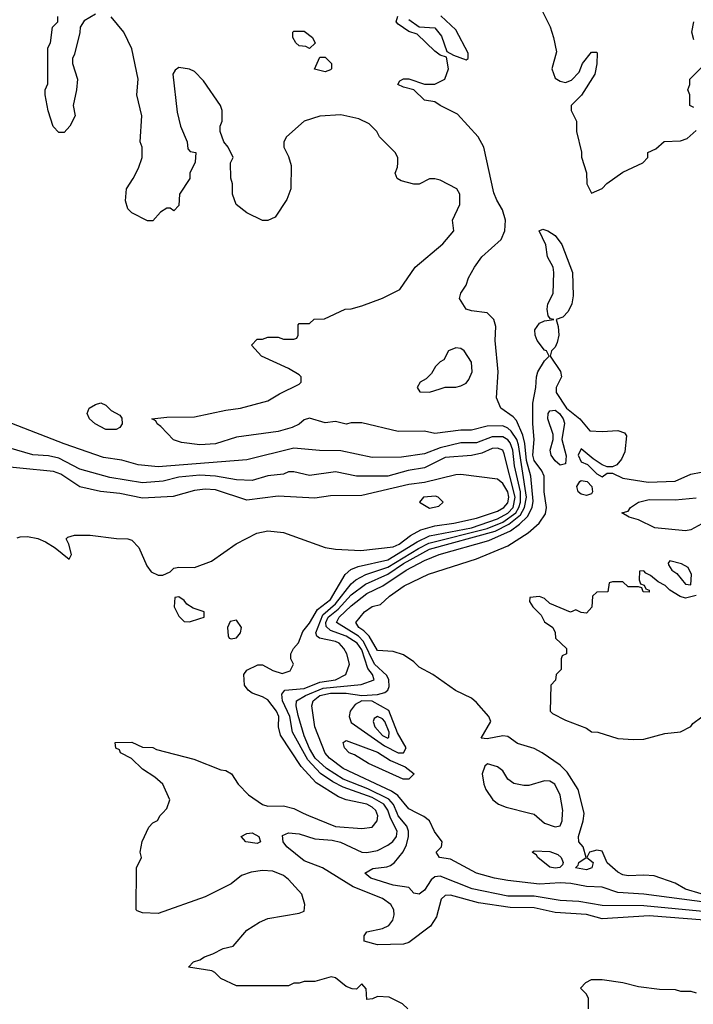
# Model space of a CAD drawing. Header units: inches. Extents: x 2380053 to 2584298, y 380219 to 546618.
# Tile 497 of 656: x 2481520 to 2484100, y 489268 to 493038. Entities that reach past the tile are written whole.
import ezdxf

# ---------------------------------------------------------------- set-up
doc = ezdxf.new("R2010")
doc.units = ezdxf.units.IN
doc.header["$MEASUREMENT"] = 0
doc.layers.add('C4488', color=7, linetype='Continuous')
doc.layers.add('C4489', color=7, linetype='Continuous')

msp = doc.modelspace()

# ---------------------------------------------------------------- linework, layer by layer
at = {"layer": 'C4488', "color": 2}
for points, elevation in [([(2483006, 489250), (2482986, 489270), (2482934.6, 489294.6), (2482890, 489298), (2482871.6, 489288.4), (2482850, 489286), (2482847.3, 489327.3), (2482830, 489346), (2482810, 489326), (2482792.7, 489327.3), (2482770, 489335.3), (2482730, 489368.7), (2482712.9, 489372.9), (2482650, 489355.3), (2482610, 489355.3), (2482590, 489348), (2482570, 489348), (2482550, 489338), (2482350, 489338), (2482290, 489366), (2482268, 489390), (2482256, 489396), (2482166, 489410), (2482186, 489430), (2482210, 489438), (2482228, 489450), (2482259.6, 489460.4), (2482298.9, 489481.1), (2482338, 489490), (2482390, 489552), (2482438, 489582), (2482470, 489596), (2482590, 489616), (2482610, 489624.7), (2482612.3, 489650), (2482600.9, 489690), (2482550, 489746), (2482530, 489760.9), (2482490, 489777), (2482450, 489779.5), (2482406.2, 489773.8), (2482370, 489761.2), (2482330, 489728.7), (2482230, 489679), (2482050, 489615.3), (2481990, 489618), (2481970, 489626), (2481966, 489630), (2481968, 489790), (2481986, 489830), (2481982, 489850), (2481988.9, 489891.1), (2482014.6, 489945.4), (2482030, 489962), (2482048.4, 489971.6), (2482058, 489990), (2482067.4, 490000)], 38), ([(2484142, 489590), (2483930, 489606.2), (2483750, 489595.4), (2483690, 489611), (2483570, 489619.7), (2483490, 489637.4), (2483398.9, 489638.9), (2483276.6, 489656.6), (2483170, 489685.1), (2483150, 489683.7), (2483134, 489670), (2483116.8, 489603.2), (2483093.4, 489566.6), (2483010, 489503.7), (2482990, 489498), (2482890, 489495.1), (2482839, 489510), (2482839, 489530), (2482850, 489544.7), (2482910, 489558), (2482933.2, 489570), (2482949.3, 489590), (2482954.5, 489610), (2482952.3, 489630), (2482940.9, 489650), (2482910, 489673.3), (2482797.5, 489717.5), (2482679.3, 489790), (2482610, 489816.9), (2482543.7, 489870), (2482529.3, 489890), (2482526.3, 489913.7), (2482550, 489924), (2482590, 489920.5), (2482650, 489901.6), (2482716.7, 489896.7), (2482748.6, 489888.6), (2482830, 489850.4), (2482850, 489848.4), (2482890, 489857), (2482930, 489876.5), (2482948.8, 489891.2), (2482962.6, 489910), (2482965.7, 489930), (2482940.3, 489980.3), (2482933.8, 490000)], 34), ([(2482606, 490000), (2482626, 489990), (2482730, 489948.9), (2482830, 489940.7), (2482870, 489946), (2482889, 489970), (2482891.3, 489988.7), (2482887.7, 490000)], 38), ([(2484150, 489622.3), (2483910, 489645.3), (2483750, 489646), (2483661.6, 489661.6), (2483590, 489665.3), (2483490, 489681.2), (2483390, 489681.8), (2483253.2, 489710), (2483130, 489758.7), (2483110, 489755.6), (2483095.9, 489744.1), (2483070, 489705.2), (2483050, 489689), (2483030, 489692.7), (2483010, 489714.5), (2482950, 489724.4), (2482865.2, 489750), (2482842, 489770), (2482872.5, 489787.5), (2482926.2, 489793.8), (2482940.5, 489799.5), (2482956, 489810), (2482988.4, 489851.5), (2483001.7, 489878.3), (2483008.7, 489910), (2483008.7, 489930), (2483002.2, 489950), (2482970, 489989.7), (2482965.7, 490000)], 30), ([(2484250, 489644.5), (2483910, 489689.8), (2483810, 489696), (2483750, 489715.6), (2483690, 489718.7), (2483630, 489729.6), (2483590, 489732.4), (2483510, 489728.2), (2483390, 489742), (2483338, 489750), (2483270, 489769.6), (2483170, 489823.7), (2483128, 489830), (2483115.3, 489850), (2483135.3, 489870), (2483138, 489890), (2483109.1, 489929.1), (2483089, 489970), (2483067.2, 489987.2), (2483041.9, 490000)], 26), ([(2483473.8, 490000), (2483490, 489996), (2483530, 489961), (2483570, 489947.3), (2483590, 489951.3), (2483598, 489970), (2483599.1, 490000)], 26), ([(2484130, 489690.8), (2484069.1, 489709.1), (2484030, 489731.6), (2483950, 489759.3), (2483910, 489762.7), (2483850, 489759), (2483830, 489764), (2483810, 489774), (2483769.5, 489809.5), (2483750, 489854), (2483730, 489858), (2483702, 489850), (2483691.3, 489830), (2483716, 489810), (2483711.3, 489790), (2483690, 489782.9), (2483648, 489790), (2483659.3, 489800.7), (2483661.2, 489810), (2483689, 489830), (2483678, 489870), (2483660.9, 489890), (2483659.5, 489910), (2483678, 489970), (2483682, 489998), (2483681.5, 490000)], 22), ([(2483698, 489250), (2483698, 489290), (2483690, 489306), (2483668, 489330), (2483688.4, 489351.6), (2483710, 489362), (2483750, 489362), (2483830, 489351), (2483890, 489336), (2483970, 489326), (2484030, 489324.7), (2484050, 489318), (2484090, 489318), (2484110, 489312)], 34)]:
    msp.add_lwpolyline(points, dxfattribs=dict(at, elevation=elevation))
for points, elevation in [([(2482430, 489884), (2482386, 489890), (2482368, 489910), (2482390, 489922), (2482410, 489924.7), (2482436, 489910), (2482442, 489890)], 34), ([(2483570, 489788.3), (2483550, 489792.3), (2483504, 489830), (2483499.3, 489839.3), (2483482, 489850), (2483490, 489854.8), (2483550, 489853), (2483581.3, 489841.3), (2483593, 489830), (2483600.7, 489810), (2483598.5, 489801.5), (2483587.9, 489792.1)], 22)]:
    msp.add_lwpolyline(points, close=True, dxfattribs=dict(at, elevation=elevation))
at = {"layer": 'C4489', "color": 2}
for points, elevation in [([(2481810, 493059), (2481766.8, 493033.2), (2481751.3, 493010), (2481750.8, 492989.2), (2481730, 492906), (2481722, 492890), (2481722, 492870), (2481741, 492810), (2481738, 492770), (2481724.7, 492710), (2481732, 492670), (2481712, 492630), (2481690, 492606), (2481670, 492606), (2481648.4, 492628.4), (2481628.9, 492688.9), (2481618, 492750), (2481618, 492770), (2481627.3, 492792.7), (2481628, 492930), (2481638, 492950), (2481646, 493010), (2481666, 493030), (2481666, 493050)], 30), ([(2483522, 493070), (2483551.1, 493011.1), (2483564.7, 492970), (2483575.3, 492915.3), (2483558, 492850), (2483570, 492814), (2483590, 492802), (2483610, 492798), (2483633.6, 492806.4), (2483663.1, 492836.9), (2483675.3, 492870), (2483710, 492914), (2483730, 492914), (2483731.3, 492910), (2483730.7, 492869.3), (2483722, 492830), (2483670.9, 492749.1), (2483632, 492710), (2483632, 492690), (2483652, 492650), (2483652, 492610), (2483671.1, 492531.1), (2483671.6, 492511.6), (2483691.1, 492451.1), (2483692, 492410), (2483710, 492374), (2483750, 492392), (2483768.9, 492411.1), (2483830, 492454), (2483906, 492490), (2483926, 492510), (2483926, 492530), (2483956.4, 492543.6), (2483988.4, 492571.6), (2484050, 492574), (2484076.4, 492583.6), (2484110, 492614)], 26), ([(2482965.7, 490000), (2482952.1, 490032.1), (2482933.7, 490053.7), (2482852.9, 490092.9), (2482758.9, 490130), (2482695.1, 490170), (2482652, 490210), (2482630, 490247.8), (2482610, 490296), (2482586.5, 490373.5), (2482578.5, 490410), (2482580.5, 490430), (2482614.3, 490450), (2482682, 490478), (2482827.8, 490492.2), (2482877, 490510), (2482871.1, 490530), (2482853.7, 490553.7), (2482830, 490625.1), (2482813, 490650), (2482770, 490677.9), (2482710, 490698.9), (2482694.2, 490714.2), (2482692.2, 490730), (2482701.7, 490750), (2482739.2, 490780.8), (2482790, 490835.9), (2482844.1, 490875.9), (2482930, 490914.3), (2482990, 490955.1), (2483089.7, 491010), (2483340.3, 491079.7), (2483393.8, 491106.2), (2483438, 491142), (2483453.6, 491170), (2483460.4, 491210), (2483429.9, 491409.9), (2483423.2, 491430), (2483402.3, 491462.3), (2483390, 491473.5), (2483370, 491482.3), (2483310, 491481.3), (2483250, 491466.3), (2483210, 491466.6), (2483110, 491454), (2483070, 491462), (2482970, 491461.2), (2482830, 491494), (2482790, 491494), (2482770, 491489.2), (2482730, 491499), (2482690, 491494), (2482630, 491512.3), (2482610, 491506), (2482590.3, 491489.7), (2482563.6, 491476.4), (2482510, 491460.5), (2482350, 491439.7), (2482270, 491414), (2482210, 491409.6), (2482139.3, 491419.3), (2482109.1, 491429.1), (2482060.4, 491480.4), (2482046, 491490), (2482042, 491502), (2482026, 491510), (2482084, 491516), (2482190, 491517.3), (2482310, 491542.8), (2482366, 491550), (2482470, 491578), (2482514.6, 491605.4), (2482590, 491642), (2482598, 491650), (2482598, 491670), (2482590, 491678), (2482550, 491702), (2482446, 491750), (2482408, 491792), (2482430, 491814), (2482450, 491814), (2482470, 491822), (2482510, 491822), (2482530, 491814), (2482570, 491814), (2482582, 491818), (2482586, 491830), (2482586, 491870), (2482590, 491874), (2482630, 491874), (2482648.4, 491891.6), (2482687.3, 491892.7), (2482766, 491930), (2482790, 491931.3), (2482830, 491942), (2482910, 491971), (2482975.5, 492004.5), (2483034, 492090), (2483140.1, 492179.9), (2483182, 492230), (2483178, 492270), (2483205.2, 492330), (2483205.2, 492370), (2483194, 492390), (2483130, 492424), (2483110, 492428.7), (2483090, 492428), (2483050, 492408.7), (2483030, 492408.7), (2482980.4, 492420.4), (2482966, 492430), (2482958, 492450), (2482967.3, 492472.7), (2482968, 492490), (2482968, 492510), (2482958, 492530), (2482898, 492590), (2482888, 492610), (2482858.6, 492638.6), (2482818.6, 492658.6), (2482750, 492673.2), (2482668.9, 492668.9), (2482610, 492649), (2482542, 492590), (2482532, 492570), (2482532, 492550), (2482550, 492514), (2482559.8, 492479.8), (2482558.8, 492390), (2482542.8, 492350), (2482498, 492282), (2482470.9, 492269.1), (2482449.3, 492269.3), (2482390, 492299), (2482348.7, 492330), (2482335.3, 492370), (2482335.3, 492410), (2482328.9, 492431.1), (2482328, 492490), (2482338, 492510), (2482318, 492550), (2482302, 492570), (2482288, 492610), (2482288, 492630), (2482295.3, 492650), (2482295.3, 492690), (2482288.7, 492710), (2482224.1, 492804.1), (2482190, 492839), (2482170, 492849), (2482130, 492855.3), (2482115.3, 492844.7), (2482106.8, 492830), (2482123.5, 492683.5), (2482136, 492630), (2482162, 492570), (2482163.6, 492543.6), (2482172.7, 492532.7), (2482194, 492530), (2482192.7, 492492.7), (2482172, 492450), (2482172, 492430), (2482132, 492370), (2482130, 492326), (2482110, 492306), (2482096.4, 492316.4), (2482083.6, 492316.4), (2482059.6, 492300.4), (2482030, 492268), (2482010, 492268), (2481950, 492298), (2481934, 492314), (2481924.7, 492344.7), (2481928.7, 492390), (2481955.3, 492430), (2481975.3, 492470), (2481988.7, 492510), (2481988.7, 492550), (2481982, 492570), (2481988, 492670), (2481968.7, 492750), (2481974, 492810), (2481950, 492926), (2481919, 492990), (2481870, 493048.7)], 30), ([(2483041.9, 490000), (2483010, 490016.2), (2482967.8, 490067.8), (2482944, 490084), (2482758.4, 490170), (2482706, 490210), (2482690, 490229.6), (2482649.7, 490330), (2482638.7, 490410), (2482643.5, 490430), (2482670, 490450.7), (2482710, 490458.8), (2482770, 490459.3), (2482830, 490450.2), (2482890, 490453.4), (2482918.6, 490461.4), (2482929.7, 490470.3), (2482935.3, 490484.7), (2482934, 490510), (2482926.3, 490526.3), (2482878.9, 490570), (2482837.2, 490657.2), (2482817.1, 490677.1), (2482733.3, 490730), (2482743.1, 490750), (2482790, 490793.8), (2482850, 490840.2), (2482910.5, 490869.5), (2482999.7, 490930), (2483070, 490967.7), (2483126, 490990), (2483316.4, 491043.6), (2483399, 491081), (2483434.4, 491105.6), (2483464.4, 491135.6), (2483482, 491170), (2483486.1, 491193.9), (2483477.2, 491290), (2483460.5, 491350), (2483455, 491415), (2483446.9, 491446.9), (2483422.8, 491502.8), (2483410, 491517.6), (2483362.7, 491550), (2483346, 491590), (2483352.3, 491690), (2483340.9, 491810), (2483343.1, 491863.1), (2483335.3, 491890), (2483310, 491915.3), (2483250, 491922.7), (2483229.5, 491929.5), (2483204, 491970), (2483209.3, 491990.7), (2483230, 492022), (2483239, 492050), (2483261.2, 492090), (2483289.6, 492130.4), (2483364.1, 492195.9), (2483378, 492230), (2483380.9, 492270), (2483369.5, 492309.5), (2483346.8, 492346.8), (2483335.5, 492375.5), (2483298, 492550), (2483276, 492590), (2483196.6, 492676.6), (2483130, 492709.2), (2483110, 492724), (2483070, 492729.3), (2483030, 492769), (2482990, 492779), (2482968, 492790), (2482976.4, 492803.6), (2482990, 492812), (2483010, 492811.3), (2483070, 492791.3), (2483110, 492791.3), (2483148, 492810), (2483162, 492850), (2483154.6, 492894.6), (2483130, 492902), (2483110, 492917.2), (2483042, 492982), (2483010, 492993.2), (2482970, 493021.2), (2482961.2, 493030), (2482968.7, 493051.3)], 26), ([(2483010, 493039.1), (2483050, 493010.7), (2483110, 493007.3), (2483135.3, 492975.3), (2483156, 492916), (2483181.6, 492901.6), (2483230, 492884.9), (2483237.2, 492890), (2483237.6, 492910), (2483190, 492999.3), (2483132.9, 493052.9)], 26), ([(2484101.2, 492961.2), (2484094, 492990), (2484101.2, 493030)], 26), ([(2484102, 492702), (2484086, 492710), (2484086, 492750), (2484078, 492770), (2484086, 492790), (2484086, 492810), (2484146, 492870)], 26), ([(2483681.5, 490000), (2483658.4, 490090), (2483616.2, 490156.2), (2483590, 490182.9), (2483521.2, 490230), (2483490, 490247), (2483426, 490266), (2483390, 490292.7), (2483370, 490296.2), (2483310, 490284.7), (2483287.3, 490287.3), (2483324.5, 490350), (2483316, 490370), (2483270, 490423.7), (2483250, 490439.5), (2483189.6, 490469.6), (2483102, 490530), (2483050, 490559), (2483030, 490579), (2482990, 490606), (2482950, 490618), (2482890, 490622), (2482857.9, 490677.9), (2482838.2, 490698.1), (2482818.4, 490710), (2482807.3, 490730), (2482840.9, 490770), (2482870, 490790.4), (2482902, 490798), (2482936, 490830), (2482992.7, 490870), (2483085.2, 490914.8), (2483270, 490974), (2483390, 491023.1), (2483467.2, 491072.7), (2483509.7, 491110.3), (2483533.6, 491146.4), (2483537, 491170), (2483528.2, 491230), (2483528.3, 491290), (2483519.7, 491310), (2483490, 491349.7), (2483485.2, 491370), (2483489.8, 491429.8), (2483484.7, 491490), (2483485.6, 491570), (2483497, 491630), (2483499.5, 491670), (2483504.5, 491690), (2483530, 491732), (2483548, 491750), (2483538, 491770), (2483530, 491772.3), (2483501.3, 491810), (2483493.7, 491830), (2483493, 491850), (2483510, 491875.5), (2483530, 491884.4), (2483566, 491890), (2483552.9, 491892.9), (2483544.1, 491904.1), (2483539.6, 491930), (2483542.4, 491950), (2483563, 491990), (2483566, 492070), (2483562.9, 492090), (2483540.7, 492130), (2483535.5, 492175.5), (2483509, 492230), (2483524, 492236), (2483542, 492230), (2483570, 492211), (2483596.7, 492176.7), (2483636.4, 492070), (2483639.1, 491980.9), (2483634.8, 491950), (2483619.9, 491920.1), (2483600.5, 491899.5), (2483574, 491890), (2483582.5, 491862.5), (2483584.6, 491830), (2483578, 491802), (2483570, 491784), (2483556, 491770), (2483551.3, 491750), (2483590.5, 491690.5), (2483594.8, 491670), (2483574.8, 491630), (2483574, 491610), (2483614.4, 491550), (2483665.5, 491510), (2483703.5, 491463.5), (2483750, 491460.5), (2483810, 491465.5), (2483836.1, 491456.1), (2483844, 491444), (2483837.1, 491382.9), (2483824.9, 491355.1), (2483806.8, 491333.2), (2483790, 491326), (2483770, 491326), (2483750, 491334), (2483716, 491356), (2483670, 491395.3), (2483659.1, 491370), (2483670, 491345.5), (2483694.4, 491334.4), (2483730, 491298.8), (2483750, 491287.7), (2483770, 491302), (2483790, 491302), (2483830, 491282.8), (2483927, 491267), (2484030, 491270.5), (2484090, 491298), (2484130, 491304.9)], 22), ([(2482933.8, 490000), (2482930.4, 490010.4), (2482914.1, 490034.1), (2482870, 490059.9), (2482759.2, 490099.2), (2482719.5, 490119.5), (2482672, 490151.9), (2482623.3, 490203.3), (2482564.5, 490310), (2482554.6, 490370), (2482526.4, 490430), (2482524.2, 490455.8), (2482535.3, 490470), (2482610, 490476.6), (2482670, 490500.6), (2482730, 490510.3), (2482769.4, 490530), (2482782.7, 490570), (2482772.3, 490610), (2482760.9, 490630), (2482743.7, 490650), (2482730, 490656.9), (2482668.7, 490670), (2482657.5, 490677.5), (2482654.7, 490690), (2482680.8, 490759.2), (2482730, 490800.9), (2482790, 490877.7), (2482807.2, 490892.8), (2482846.1, 490913.9), (2482930, 490941.1), (2483046.7, 491013.3), (2483086.8, 491033.2), (2483310.7, 491089.3), (2483370, 491114.3), (2483419.6, 491150), (2483432, 491170), (2483437.6, 491190), (2483437.3, 491230), (2483414.9, 491330), (2483409, 491390), (2483397.7, 491417.7), (2483390, 491429.7), (2483370, 491440.8), (2483330, 491440.7), (2483270, 491417.2), (2483210, 491418.2), (2483130, 491398.8), (2483070, 491375.1), (2482982.3, 491362.3), (2482870, 491361.6), (2482750, 491387.6), (2482667.9, 491387.9), (2482570, 491396.9), (2482390, 491352), (2482050, 491326.3), (2481973.8, 491333.8), (2481911.4, 491351.4), (2481841.3, 491361.3), (2481690, 491413.3), (2481490, 491492.3)], 34), ([(2482887.7, 490000), (2482884.5, 490010), (2482870, 490022.9), (2482850, 490034.5), (2482770, 490051.2), (2482741.5, 490061.5), (2482655.8, 490115.8), (2482598.4, 490178.4), (2482518.6, 490298.6), (2482511.2, 490330), (2482512.6, 490370), (2482503.5, 490390), (2482470, 490433.3), (2482450, 490445.1), (2482410, 490458.7), (2482394.5, 490470), (2482380.7, 490490), (2482378, 490530), (2482390, 490546.8), (2482432.3, 490567.7), (2482450, 490568), (2482490, 490546.4), (2482525.2, 490534.8), (2482556, 490544), (2482569, 490570), (2482559, 490590), (2482559, 490610), (2482569, 490630), (2482588, 490652), (2482604.7, 490695.3), (2482630, 490726.7), (2482660.8, 490779.2), (2482710, 490818), (2482766.7, 490913.3), (2482787.7, 490932.3), (2482816.3, 490943.7), (2482930, 490970.2), (2483041.9, 491038.1), (2483090, 491060.9), (2483250, 491092.1), (2483350, 491126.2), (2483390, 491148.9), (2483409.9, 491170), (2483417.8, 491210), (2483375.2, 491375.2), (2483369.7, 491389.7), (2483350, 491397.4), (2483330, 491395.4), (2483290, 491378.5), (2483250, 491369.7), (2483150, 491361.1), (2483070, 491322), (2483008, 491312), (2482930, 491289.7), (2482810, 491289.6), (2482730, 491307), (2482630, 491292.3), (2482570, 491306.6), (2482550, 491306.6), (2482530, 491298), (2482470, 491291.8), (2482410, 491274), (2482350, 491275.8), (2482270, 491289.8), (2482210, 491293.8), (2482130, 491286.4), (2482070, 491271), (2481990, 491264.4), (2481865.3, 491285.3), (2481750, 491316.3), (2481670, 491358.9), (2481630, 491368), (2481570, 491371.5), (2481447.3, 491407.3)], 38), ([(2481510, 491054), (2481522, 491058), (2481550, 491058.8), (2481590, 491050.7), (2481619, 491039), (2481655.9, 491015.9), (2481710, 490972), (2481719, 490990), (2481708.7, 491030), (2481698, 491050), (2481704, 491056), (2481730, 491064.7), (2481790, 491064.7), (2481891.1, 491051.1), (2481934, 491050), (2481950, 491044.7), (2481976.8, 491016.8), (2482007.1, 490947.1), (2482023.5, 490923.5), (2482050, 490911), (2482068.9, 490911.1), (2482096, 490924), (2482110, 490938), (2482130, 490942), (2482190, 490940.7), (2482255.1, 490964.9), (2482349.6, 491030.4), (2482428.4, 491071.5), (2482470, 491081.3), (2482530, 491073.7), (2482690, 491016.3), (2482729.3, 491010.7), (2482826, 491006), (2482950, 491019.6), (2482973, 491030), (2483016.8, 491063.2), (2483056, 491084), (2483110, 491100.2), (2483182, 491110), (2483268.9, 491128.9), (2483350, 491155.9), (2483374.5, 491170), (2483390, 491187.6), (2483393.2, 491210), (2483389.8, 491229.8), (2483370, 491261.3), (2483350, 491278.4), (2483210, 491296.9), (2483190, 491295.6), (2483070, 491265.3), (2483010, 491258), (2482830, 491215.4), (2482710, 491215.1), (2482650, 491205.4), (2482510, 491213), (2482390, 491198.3), (2482270, 491238), (2482230, 491239.6), (2482190, 491234.5), (2482107.3, 491212.7), (2481990, 491205.6), (2481904.1, 491224.1), (2481830, 491231.1), (2481750, 491249.6), (2481677.4, 491297.4), (2481650, 491308), (2481390, 491334)], 42), ([(2484132.1, 491107.9), (2484090, 491084.7), (2484070, 491081.3), (2483951.7, 491091.7), (2483890, 491123), (2483853.6, 491133.6), (2483826, 491150), (2483850, 491156), (2483859.3, 491170), (2483889.7, 491190.3), (2483930, 491201.3), (2484030, 491199.5), (2484110, 491207.3)], 18), ([(2484110, 490833.2), (2484070, 490822.7), (2484049.4, 490829.4), (2484010, 490853.2), (2483991.6, 490871.6), (2483965.6, 490885.6), (2483935.3, 490910), (2483918, 490918), (2483910, 490928), (2483894, 490926), (2483892.7, 490892.7), (2483898, 490878), (2483912, 490872), (2483918, 490858), (2483930, 490854), (2483930, 490846), (2483907.3, 490847.3), (2483902, 490862), (2483890, 490866), (2483850, 490866), (2483830, 490886), (2483790, 490886), (2483778, 490882), (2483772.7, 490847.3), (2483730, 490846), (2483714, 490830), (2483711.6, 490788.4), (2483690, 490766), (2483670, 490768), (2483650, 490778), (2483628.9, 490768.9), (2483550, 490802), (2483530, 490822), (2483510, 490828.7), (2483474, 490826), (2483472, 490810), (2483484.7, 490790), (2483517.3, 490757.3), (2483530, 490732), (2483562, 490710), (2483571.1, 490691.1), (2483572, 490670), (2483614, 490630), (2483614, 490610), (2483598, 490602), (2483594, 490590), (2483594, 490550), (2483574, 490530), (2483571.6, 490508.4), (2483554, 490490), (2483551.3, 490390), (2483560.7, 490380.7), (2483610, 490356), (2483690, 490324.7), (2483710, 490311.3), (2483734, 490310), (2483810, 490286), (2483870, 490281), (2483910, 490282.8), (2483990, 490304), (2484050, 490311), (2484090, 490331), (2484097.6, 490342.4), (2484166.6, 490393.4)], 22), ([(2482067.4, 490000), (2482083.1, 490016.9), (2482095.3, 490050), (2482068, 490110), (2482038, 490138), (2481990, 490168), (2481948.4, 490208.4), (2481906, 490230), (2481902, 490242), (2481888.7, 490248.7), (2481886, 490270), (2481950, 490272), (2481990, 490252), (2482030, 490251.3), (2482043.6, 490243.6), (2482186.4, 490206.4), (2482290, 490166), (2482310, 490162.8), (2482330.7, 490150), (2482357.3, 490110), (2482396.3, 490070), (2482450, 490033), (2482470, 490026), (2482530, 490028), (2482570, 490018), (2482606, 490000)], 38), ([(2483599.1, 490000), (2483599.5, 490010), (2483590, 490068), (2483569, 490110), (2483550, 490122.7), (2483530, 490123.7), (2483470, 490106), (2483450, 490105.2), (2483412.9, 490112.9), (2483389.3, 490129.3), (2483370, 490162), (2483350, 490177.2), (2483312, 490188), (2483301, 490179), (2483291.3, 490150), (2483298, 490110), (2483304.7, 490090), (2483331.3, 490050), (2483353.7, 490033.7), (2483382.5, 490022.5), (2483473.8, 490000)], 26)]:
    msp.add_lwpolyline(points, dxfattribs=dict(at, elevation=elevation))
for points, elevation in [([(2482630, 492928), (2482615.3, 492935.3), (2482590, 492938), (2482578, 492950), (2482566, 492970), (2482566, 492990), (2482570, 492994), (2482610, 492994), (2482642, 492970), (2482652, 492948)], 26), ([(2482690, 492838), (2482648.9, 492848.9), (2482670, 492894), (2482690, 492894), (2482714, 492870), (2482714, 492850), (2482710, 492846)], 26), ([(2483190, 491782), (2483162, 491770), (2483144.7, 491735.3), (2483130, 491728), (2483112, 491710), (2483096.9, 491683.1), (2483076.9, 491663.1), (2483054, 491650), (2483042, 491630), (2483052.7, 491612.7), (2483090, 491612), (2483130, 491624.7), (2483150, 491631.3), (2483190, 491631.3), (2483210, 491636), (2483230, 491646), (2483240.2, 491659.8), (2483252.3, 491690), (2483250, 491726), (2483222, 491770), (2483210, 491779)], 30), ([(2481890, 491468.7), (2481850, 491469.2), (2481808.7, 491490), (2481788, 491510), (2481778, 491530), (2481786, 491550), (2481810, 491564.7), (2481831.1, 491571.1), (2481850, 491562), (2481870, 491542), (2481903.6, 491523.6), (2481911.6, 491511.6), (2481912, 491490), (2481903.6, 491476.4)], 30), ([(2483590, 491332.3), (2483570, 491349.3), (2483555.1, 491370), (2483552, 491390), (2483563, 491430), (2483563, 491450), (2483543.1, 491510), (2483544.4, 491530), (2483550, 491540.5), (2483570, 491542.3), (2483586.7, 491530), (2483601.3, 491510), (2483606.4, 491493.6), (2483596.5, 491430), (2483612.6, 491367.4), (2483610, 491337.2)], 18), ([(2483690, 491215.8), (2483670, 491221.3), (2483658.4, 491230), (2483653.3, 491250), (2483664.5, 491270), (2483670, 491273.4), (2483693.7, 491270), (2483711.5, 491250), (2483714, 491230), (2483710, 491222.7)], 18), ([(2483113, 491213), (2483066, 491210), (2483051.3, 491190), (2483090, 491168), (2483125.2, 491174.8), (2483142, 491190), (2483122, 491210)], 46), ([(2484010, 490966), (2484003.6, 490956.4), (2484004.7, 490950), (2484018, 490930), (2484036.8, 490916.8), (2484070, 490876), (2484090, 490874), (2484093.2, 490913.2), (2484080.4, 490940.4), (2484054.6, 490954.6)], 22), ([(2482130, 490828), (2482114, 490826), (2482112, 490790), (2482130, 490754), (2482150, 490734), (2482170, 490732), (2482210, 490744.7), (2482226, 490750), (2482226, 490770), (2482184.7, 490784.7), (2482160.2, 490800.2), (2482150, 490814)], 42), ([(2482350, 490739), (2482326.4, 490733.6), (2482316, 490710), (2482318, 490678), (2482322, 490670), (2482330, 490666.8), (2482350, 490671), (2482365.2, 490690), (2482369.2, 490710)], 42), ([(2482830, 490429.6), (2482804.9, 490415.1), (2482785.3, 490390), (2482781.7, 490370), (2482790, 490347.2), (2482916.9, 490256.9), (2482970, 490230.3), (2482990, 490230.7), (2483000.5, 490250), (2482967.5, 490307.5), (2482933.3, 490393.3), (2482870, 490427.8)], 26), ([(2482890, 490369.6), (2482878, 490362), (2482874, 490350), (2482879.6, 490330), (2482910, 490296.5), (2482930, 490286.7), (2482933.7, 490290), (2482934.6, 490310), (2482917.8, 490350), (2482910, 490361.1)], 30), ([(2483010, 490129.6), (2482989, 490130), (2482856, 490190), (2482802.4, 490222.4), (2482781.2, 490230), (2482763.7, 490250), (2482759, 490270), (2482770, 490277.3), (2482890, 490232.7), (2482940.7, 490200.7), (2482996.5, 490176.5), (2483031.3, 490150)], 22)]:
    msp.add_lwpolyline(points, close=True, dxfattribs=dict(at, elevation=elevation))

doc.saveas('drawing.dxf')
